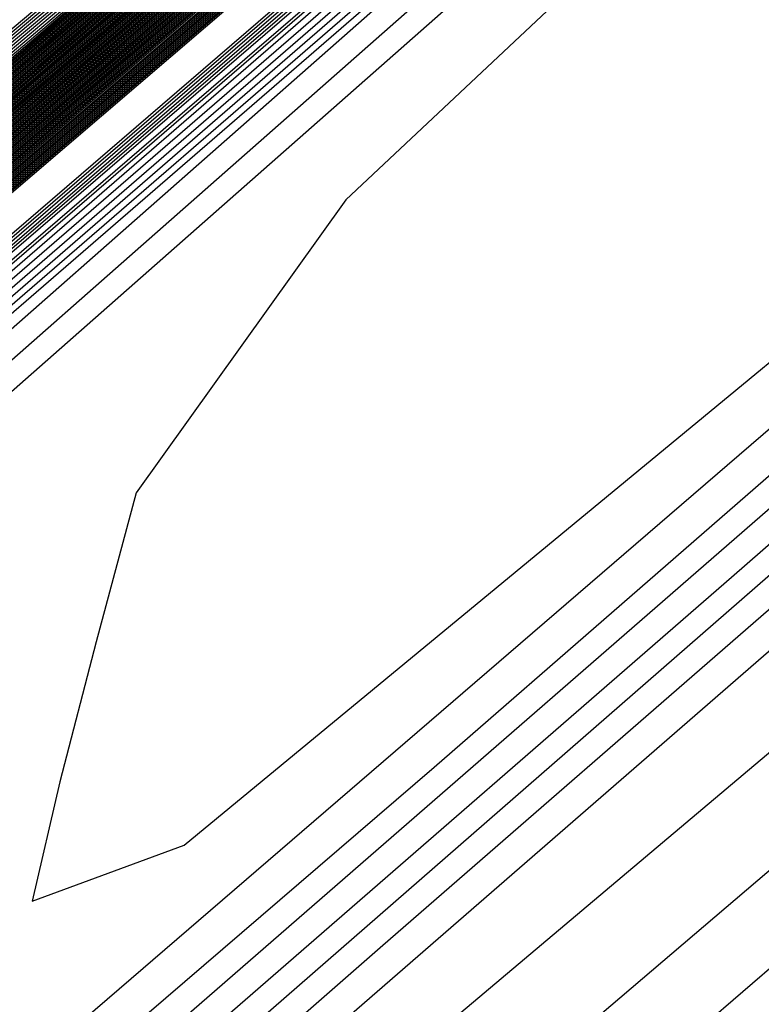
# Model space of a CAD drawing. Extents: x 3249832 to 3255657, y 13789405 to 13793316.
# Tile 930 of 1056: x 3253211.899 to 3253212.833, y 13791259.012 to 13791260.251. Entities that reach past the tile are written whole.
import ezdxf

# ---------------------------------------------------------------- set-up
doc = ezdxf.new("R2010")
doc.units = 0
doc.header["$LTSCALE"] = 100
doc.header["$MEASUREMENT"] = 0
for name, color, linetype in [('GRATIO_03231_CON', 1, 'CONTINUOUS'), ('GRATIO_0323_ICON', 1, 'CONTINUOUS'), ('TARGETS_EAST', 7, 'CONTINUOUS')]:
    doc.layers.add(name, color=color, linetype=linetype)

# ---------------------------------------------------------------- blocks, each defined once
blk = doc.blocks.new('Gratio_032316_contours')
at = {"layer": 'GRATIO_03231_CON', "color": 5, "linetype": 'Continuous', "flags": 128}
for points in [[(3253294.0212, 13791331.0428), (3253275.5125, 13791314.8486), (3253259.7464, 13791301.1197), (3253250.9012, 13791293.4869), (3253247.6075, 13791290.7142), (3253247.1091, 13791290.3491), (3253246.7117, 13791290.0122), (3253243.9688, 13791287.6176), (3253236.4957, 13791281.1528), (3253223.0936, 13791269.6111), (3253207.3062, 13791256.0098), (3253193.863, 13791244.3721), (3253186.312, 13791237.7178), (3253183.475, 13791235.0528)], [(3253293.8317, 13791330.8804), (3253275.3974, 13791314.7514), (3253259.6945, 13791301.0778), (3253250.8846, 13791293.4758), (3253247.604, 13791290.7145), (3253247.1076, 13791290.3509), (3253246.6966, 13791290.002), (3253243.8576, 13791287.5248), (3253236.1237, 13791280.8358), (3253222.2547, 13791268.8929), (3253205.9177, 13791254.8183), (3253192.0065, 13791242.7756), (3253184.1926, 13791235.8897), (3253181.257, 13791233.1319)], [(3253293.6422, 13791330.7181), (3253275.2822, 13791314.6541), (3253259.6426, 13791301.0358), (3253250.8681, 13791293.4648), (3253247.6005, 13791290.7147), (3253247.106, 13791290.3527), (3253246.6814, 13791289.9919), (3253243.7465, 13791287.432), (3253235.7518, 13791280.5188), (3253221.4158, 13791268.1746), (3253204.5291, 13791253.6269), (3253190.15, 13791241.1791), (3253182.0733, 13791234.0616)], [(3253293.4527, 13791330.5558), (3253275.167, 13791314.5569), (3253259.5907, 13791300.9939), (3253250.8516, 13791293.4537), (3253247.5971, 13791290.715), (3253247.1045, 13791290.3544), (3253246.6663, 13791289.9818), (3253243.6353, 13791287.3391), (3253235.3798, 13791280.2018), (3253220.5769, 13791267.4564), (3253203.1406, 13791252.4354), (3253188.2936, 13791239.5826), (3253179.954, 13791232.2335)], [(3253308.4445, 13791343.7658), (3253293.0737, 13791330.2311), (3253274.9367, 13791314.3625), (3253259.4868, 13791300.91), (3253250.8185, 13791293.4315), (3253247.5901, 13791290.7155), (3253247.1014, 13791290.358), (3253246.6359, 13791289.9615), (3253243.413, 13791287.1535), (3253234.6358, 13791279.5678), (3253218.8992, 13791266.0199), (3253200.3635, 13791250.0525), (3253184.5806, 13791236.3896), (3253175.7173, 13791228.5842), (3253172.4005, 13791225.5046), (3253171.8717, 13791224.8476), (3253171.831, 13791224.6878), (3253171.8119, 13791224.6105), (3253171.8063, 13791224.579), (3253171.8071, 13791224.562), (3253171.8114, 13791224.5508), (3253171.8175, 13791224.5425)], [(3253308.192, 13791343.5479), (3253292.8842, 13791330.0688), (3253274.8215, 13791314.2652), (3253259.4349, 13791300.868), (3253250.8019, 13791293.4204), (3253247.5867, 13791290.7158), (3253247.0999, 13791290.3598), (3253246.6302, 13791289.9595), (3253243.3773, 13791287.1255), (3253234.5186, 13791279.4695), (3253219.1017, 13791266.2089), (3253203.6551, 13791252.9828), (3253196.5771, 13791247.0361)], [(3253307.9395, 13791343.3301), (3253292.6947, 13791329.9065), (3253274.7064, 13791314.168), (3253259.383, 13791300.8261), (3253250.7854, 13791293.4094), (3253247.5832, 13791290.716), (3253247.0984, 13791290.3616), (3253246.6301, 13791289.9622), (3253243.386, 13791287.1355), (3253234.551, 13791279.4998), (3253219.1753, 13791266.2743), (3253203.7697, 13791253.0834), (3253196.7106, 13791247.1525)], [(3253307.687, 13791343.1123), (3253292.5052, 13791329.7441), (3253274.5912, 13791314.0708), (3253259.3311, 13791300.7842), (3253250.7688, 13791293.3983), (3253247.5797, 13791290.7163), (3253247.0968, 13791290.3634), (3253246.6299, 13791289.965), (3253243.3946, 13791287.1456), (3253234.5834, 13791279.53), (3253219.2488, 13791266.3397), (3253203.8844, 13791253.184), (3253196.8441, 13791247.2689)], [(3253307.1819, 13791342.6766), (3253292.1262, 13791329.4195), (3253274.3609, 13791313.8764), (3253259.2273, 13791300.7003), (3253250.7358, 13791293.3761), (3253247.5728, 13791290.7168), (3253247.0938, 13791290.367), (3253246.6295, 13791289.9704), (3253243.4119, 13791287.1657), (3253234.6482, 13791279.5905), (3253219.3958, 13791266.4705), (3253204.1137, 13791253.3851), (3253197.1111, 13791247.5017)], [(3253306.9294, 13791342.4588), (3253291.9367, 13791329.2571), (3253274.2457, 13791313.7791), (3253259.1753, 13791300.6583), (3253250.7192, 13791293.3651), (3253247.5693, 13791290.7171), (3253247.0923, 13791290.3688), (3253246.6294, 13791289.9732), (3253243.4206, 13791287.1758), (3253234.6806, 13791279.6207), (3253219.4693, 13791266.536), (3253204.2284, 13791253.4857), (3253197.2446, 13791247.6181)], [(3253306.6769, 13791342.2409), (3253291.7472, 13791329.0948), (3253274.1305, 13791313.6819), (3253259.1234, 13791300.6164), (3253250.7027, 13791293.354), (3253247.5658, 13791290.7173), (3253247.0907, 13791290.3706), (3253246.6292, 13791289.9759), (3253243.4292, 13791287.1859), (3253234.713, 13791279.651), (3253219.5429, 13791266.6014), (3253204.343, 13791253.5863), (3253197.3781, 13791247.7345)], [(3253306.4244, 13791342.0231), (3253291.5577, 13791328.9325), (3253274.0154, 13791313.5847), (3253259.0715, 13791300.5744), (3253250.6861, 13791293.3429), (3253247.5624, 13791290.7176), (3253247.0892, 13791290.3724), (3253246.629, 13791289.9786), (3253243.4379, 13791287.1959), (3253234.7454, 13791279.6812), (3253219.6164, 13791266.6668), (3253204.4577, 13791253.6869), (3253197.5116, 13791247.8509)], [(3253305.9193, 13791341.5874), (3253291.1787, 13791328.6078), (3253273.785, 13791313.3903), (3253258.9677, 13791300.4906), (3253250.653, 13791293.3208), (3253247.5554, 13791290.7181), (3253247.0861, 13791290.376), (3253246.6287, 13791289.9841), (3253243.4552, 13791287.216), (3253234.8102, 13791279.7417), (3253219.7634, 13791266.7976), (3253204.687, 13791253.888), (3253197.7786, 13791248.0837)], [(3253305.6668, 13791341.3696), (3253290.9892, 13791328.4455), (3253273.6699, 13791313.293), (3253258.9158, 13791300.4486), (3253250.6365, 13791293.3097), (3253247.5519, 13791290.7183), (3253247.0846, 13791290.3778), (3253246.6285, 13791289.9868), (3253243.4639, 13791287.2261), (3253234.8425, 13791279.7719), (3253219.8369, 13791266.863), (3253204.8017, 13791253.9886), (3253197.9121, 13791248.2001)], [(3253305.4143, 13791341.1518), (3253290.7997, 13791328.2831), (3253273.5547, 13791313.1958), (3253258.8639, 13791300.4067), (3253250.62, 13791293.2986), (3253247.5485, 13791290.7186), (3253247.0831, 13791290.3796), (3253246.6283, 13791289.9895), (3253243.4725, 13791287.2362), (3253234.8749, 13791279.8021), (3253219.9105, 13791266.9285), (3253204.9164, 13791254.0892), (3253198.0457, 13791248.3165)], [(3253305.1618, 13791340.9339), (3253290.6102, 13791328.1208), (3253273.4395, 13791313.0986), (3253258.8119, 13791300.3647), (3253250.6034, 13791293.2875), (3253247.545, 13791290.7189), (3253247.0815, 13791290.3814), (3253246.6281, 13791289.9923), (3253243.4812, 13791287.2462), (3253234.9073, 13791279.8324), (3253219.984, 13791266.9939), (3253205.031, 13791254.1897), (3253198.1792, 13791248.4329)], [(3253304.6567, 13791340.4982), (3253290.2312, 13791327.7961), (3253273.2092, 13791312.9041), (3253258.7081, 13791300.2808), (3253250.5703, 13791293.2654), (3253247.5381, 13791290.7194), (3253247.0785, 13791290.385), (3253246.6278, 13791289.9977), (3253243.4985, 13791287.2663), (3253234.9721, 13791279.8929), (3253220.131, 13791267.1247), (3253205.2604, 13791254.3909), (3253198.4462, 13791248.6657)], [(3253304.4042, 13791340.2804), (3253290.0417, 13791327.6338), (3253273.094, 13791312.8069), (3253258.6562, 13791300.2389), (3253250.5538, 13791293.2543), (3253247.5346, 13791290.7196), (3253247.0769, 13791290.3868), (3253246.6276, 13791290.0005), (3253243.5071, 13791287.2764), (3253235.0045, 13791279.9231), (3253220.2045, 13791267.1901), (3253205.375, 13791254.4915), (3253198.5797, 13791248.7821)], [(3253304.1517, 13791340.0626), (3253289.8522, 13791327.4715), (3253272.9789, 13791312.7097), (3253258.6043, 13791300.197), (3253250.5372, 13791293.2432), (3253247.5311, 13791290.7199), (3253247.0754, 13791290.3886), (3253246.6274, 13791290.0032), (3253243.5158, 13791287.2865), (3253235.0369, 13791279.9533), (3253220.2781, 13791267.2556), (3253205.4897, 13791254.592), (3253198.7132, 13791248.8985)], [(3253303.8992, 13791339.8447), (3253289.6627, 13791327.3091), (3253272.8637, 13791312.6125), (3253258.5524, 13791300.155), (3253250.5207, 13791293.2322), (3253247.5276, 13791290.7202), (3253247.0739, 13791290.3904), (3253246.6272, 13791290.0059), (3253243.5244, 13791287.2965), (3253235.0693, 13791279.9836), (3253220.3516, 13791267.321), (3253205.6044, 13791254.6926), (3253198.8467, 13791249.0149)], [(3253303.3941, 13791339.4091), (3253289.2837, 13791326.9845), (3253272.6334, 13791312.418), (3253258.4485, 13791300.0711), (3253250.4876, 13791293.21), (3253247.5207, 13791290.7207), (3253247.0708, 13791290.394), (3253246.6269, 13791290.0114), (3253243.5418, 13791287.3167), (3253235.1341, 13791280.044), (3253220.4986, 13791267.4518), (3253205.8337, 13791254.8938), (3253199.1137, 13791249.2477)], [(3253303.1416, 13791339.1912), (3253289.0942, 13791326.8221), (3253272.5182, 13791312.3208), (3253258.3966, 13791300.0292), (3253250.4711, 13791293.1989), (3253247.5172, 13791290.7209), (3253247.0693, 13791290.3958), (3253246.6267, 13791290.0141), (3253243.5504, 13791287.3267), (3253235.1665, 13791280.0743), (3253220.5721, 13791267.5172), (3253205.9484, 13791254.9943), (3253199.2472, 13791249.3641)], [(3253302.8891, 13791338.9734), (3253288.9047, 13791326.6598), (3253272.403, 13791312.2236), (3253258.3447, 13791299.9872), (3253250.4545, 13791293.1879), (3253247.5138, 13791290.7212), (3253247.0677, 13791290.3976), (3253246.6265, 13791290.0169), (3253243.5591, 13791287.3368), (3253235.1989, 13791280.1045), (3253220.6457, 13791267.5826), (3253206.063, 13791255.0949), (3253199.3807, 13791249.4805)], [(3253302.6366, 13791338.7556), (3253288.7152, 13791326.4975), (3253272.2879, 13791312.1264), (3253258.2928, 13791299.9453), (3253250.438, 13791293.1768), (3253247.5103, 13791290.7214), (3253247.0662, 13791290.3994), (3253246.6264, 13791290.0196), (3253243.5677, 13791287.3468), (3253235.2313, 13791280.1348), (3253220.7192, 13791267.6481), (3253206.1777, 13791255.1955), (3253199.5142, 13791249.5969)], [(3253302.1315, 13791338.3199), (3253288.3362, 13791326.1728), (3253272.0575, 13791311.9319), (3253258.189, 13791299.8614), (3253250.4049, 13791293.1546), (3253247.5033, 13791290.722), (3253247.0631, 13791290.403), (3253246.626, 13791290.0251), (3253243.585, 13791287.367), (3253235.2961, 13791280.1952), (3253220.8662, 13791267.7789), (3253206.407, 13791255.3966), (3253199.7813, 13791249.8297)], [(3253301.879, 13791338.1021), (3253288.1467, 13791326.0105), (3253271.9424, 13791311.8347), (3253258.137, 13791299.8195), (3253250.3884, 13791293.1436), (3253247.4999, 13791290.7222), (3253247.0616, 13791290.4048), (3253246.6258, 13791290.0278), (3253243.5937, 13791287.377), (3253235.3285, 13791280.2255), (3253220.9397, 13791267.8443), (3253206.5217, 13791255.4972), (3253199.9148, 13791249.9461)], [(3253301.6265, 13791337.8842), (3253287.9572, 13791325.8481), (3253271.8272, 13791311.7375), (3253258.0851, 13791299.7775), (3253250.3718, 13791293.1325), (3253247.4964, 13791290.7225), (3253247.0601, 13791290.4066), (3253246.6257, 13791290.0305), (3253243.6023, 13791287.3871), (3253235.3609, 13791280.2557), (3253221.0132, 13791267.9097), (3253206.6364, 13791255.5978), (3253200.0483, 13791250.0625)], [(3253301.374, 13791337.6664), (3253287.7677, 13791325.6858), (3253271.712, 13791311.6403), (3253258.0332, 13791299.7356), (3253250.3553, 13791293.1214), (3253247.4929, 13791290.7227), (3253247.0585, 13791290.4084), (3253246.6255, 13791290.0332), (3253243.611, 13791287.3971), (3253235.3933, 13791280.286), (3253221.0868, 13791267.9751), (3253206.751, 13791255.6984), (3253200.1818, 13791250.1789)], [(3253300.8689, 13791337.2307), (3253287.3887, 13791325.3611), (3253271.4817, 13791311.4458), (3253257.9294, 13791299.6517), (3253250.3222, 13791293.0993), (3253247.486, 13791290.7233), (3253247.0555, 13791290.412), (3253246.6251, 13791290.0387), (3253243.6283, 13791287.4173), (3253235.4581, 13791280.3464), (3253221.2338, 13791268.106), (3253206.9803, 13791255.8995), (3253200.4488, 13791250.4117)], [(3253300.6164, 13791337.0129), (3253287.1992, 13791325.1988), (3253271.3665, 13791311.3486), (3253257.8775, 13791299.6097), (3253250.3056, 13791293.0882), (3253247.4825, 13791290.7235), (3253247.0539, 13791290.4137), (3253246.625, 13791290.0414), (3253243.637, 13791287.4273), (3253235.4905, 13791280.3767), (3253221.3073, 13791268.1714), (3253207.095, 13791256.0001), (3253200.5823, 13791250.5281)], [(3253300.3639, 13791336.795), (3253287.0097, 13791325.0365), (3253271.2514, 13791311.2514), (3253257.8255, 13791299.5678), (3253250.2891, 13791293.0771), (3253247.479, 13791290.7238), (3253247.0524, 13791290.4155), (3253246.6248, 13791290.0442), (3253243.6456, 13791287.4374), (3253235.5228, 13791280.4069), (3253221.3808, 13791268.2368), (3253207.2097, 13791256.1007), (3253200.7158, 13791250.6445)], [(3253300.1114, 13791336.5772), (3253286.8202, 13791324.8742), (3253271.1362, 13791311.1542), (3253257.7736, 13791299.5259), (3253250.2726, 13791293.066), (3253247.4756, 13791290.724), (3253247.0509, 13791290.4173), (3253246.6246, 13791290.0469), (3253243.6543, 13791287.4474), (3253235.5552, 13791280.4371), (3253221.4544, 13791268.3022), (3253207.3243, 13791256.2013), (3253200.8493, 13791250.7609)], [(3253299.6063, 13791336.1415), (3253286.4412, 13791324.5495), (3253270.9059, 13791310.9597), (3253257.6698, 13791299.442), (3253250.2395, 13791293.0439), (3253247.4686, 13791290.7245), (3253247.0478, 13791290.4209), (3253246.6243, 13791290.0524), (3253243.6716, 13791287.4676), (3253235.62, 13791280.4976), (3253221.6014, 13791268.4331), (3253207.5537, 13791256.4024), (3253201.1163, 13791250.9936)], [(3253299.3538, 13791335.9237), (3253286.2517, 13791324.3872), (3253270.7907, 13791310.8625), (3253257.6179, 13791299.4), (3253250.2229, 13791293.0328), (3253247.4651, 13791290.7248), (3253247.0463, 13791290.4227), (3253246.6241, 13791290.0551), (3253243.6802, 13791287.4776), (3253235.6524, 13791280.5279), (3253221.6749, 13791268.4985), (3253207.6683, 13791256.503), (3253201.2498, 13791251.11)], [(3253299.1013, 13791335.7059), (3253286.0622, 13791324.2248), (3253270.6755, 13791310.7653), (3253257.566, 13791299.3581), (3253250.2064, 13791293.0217), (3253247.4617, 13791290.7251), (3253247.0447, 13791290.4245), (3253246.6239, 13791290.0578), (3253243.6889, 13791287.4877), (3253235.6848, 13791280.5581), (3253221.7484, 13791268.5639), (3253207.783, 13791256.6036), (3253201.3833, 13791251.2264)], [(3253298.8488, 13791335.488), (3253285.8727, 13791324.0625), (3253270.5604, 13791310.668), (3253257.5141, 13791299.3161), (3253250.1898, 13791293.0107), (3253247.4582, 13791290.7253), (3253247.0432, 13791290.4263), (3253246.6237, 13791290.0606), (3253243.6975, 13791287.4978), (3253235.7172, 13791280.5883), (3253221.822, 13791268.6293), (3253207.8977, 13791256.7041), (3253201.5169, 13791251.3428)], [(3253298.3437, 13791335.0524), (3253285.4937, 13791323.7378), (3253270.3301, 13791310.4736), (3253257.4103, 13791299.2321), (3253250.157, 13791292.9882), (3253247.4517, 13791290.7254), (3253247.0406, 13791290.4294), (3253246.6238, 13791290.0656), (3253243.7151, 13791287.5176), (3253235.7821, 13791280.6487), (3253221.969, 13791268.7601), (3253208.127, 13791256.9053), (3253201.7839, 13791251.5756)], [(3253298.0912, 13791334.8345), (3253285.3042, 13791323.5755), (3253270.2149, 13791310.3763), (3253257.3586, 13791299.19), (3253250.1408, 13791292.9767), (3253247.4486, 13791290.725), (3253247.0396, 13791290.4305), (3253246.6241, 13791290.0677), (3253243.7241, 13791287.5273), (3253235.8147, 13791280.6787), (3253222.0426, 13791268.8255), (3253208.2417, 13791257.0058), (3253201.9174, 13791251.692)], [(3253297.8387, 13791334.6167), (3253285.1147, 13791323.4131), (3253270.0998, 13791310.279), (3253257.3068, 13791299.1479), (3253250.1245, 13791292.9653), (3253247.4457, 13791290.7247), (3253247.0387, 13791290.4316), (3253246.6244, 13791290.0698), (3253243.733, 13791287.5369), (3253235.8472, 13791280.7088), (3253222.1162, 13791268.8908), (3253208.3563, 13791257.1064), (3253202.0509, 13791251.8084)], [(3253222.1897, 13791268.9562), (3253208.471, 13791257.207), (3253202.1844, 13791251.9248), (3253202.1844, 13791251.9248), (3253208.3078, 13791257.3941), (3253221.8874, 13791269.3028)], [(3253222.3369, 13791269.0869), (3253208.7004, 13791257.4081), (3253202.4514, 13791252.1576), (3253202.4514, 13791252.1576), (3253208.5381, 13791257.5942), (3253222.0363, 13791269.4314)], [(3253222.4104, 13791269.1523), (3253208.815, 13791257.5087), (3253202.5849, 13791252.274), (3253202.5849, 13791252.274), (3253208.6533, 13791257.6942), (3253222.1108, 13791269.4957)], [(3253222.484, 13791269.2177), (3253208.9297, 13791257.6093), (3253202.7184, 13791252.3904), (3253202.7184, 13791252.3904), (3253208.7684, 13791257.7942), (3253222.1853, 13791269.5601)], [(3253222.5575, 13791269.283), (3253209.0444, 13791257.7098), (3253202.8519, 13791252.5068), (3253202.8519, 13791252.5068), (3253208.8836, 13791257.8942), (3253222.2598, 13791269.6244)], [(3253222.7047, 13791269.4137), (3253209.2737, 13791257.911), (3253203.119, 13791252.7396), (3253203.119, 13791252.7396), (3253209.1139, 13791258.0942), (3253222.4087, 13791269.753)], [(3253222.7782, 13791269.4791), (3253209.3884, 13791258.0115), (3253203.2525, 13791252.856), (3253203.2525, 13791252.856), (3253209.2291, 13791258.1942), (3253222.4832, 13791269.8174)], [(3253222.8518, 13791269.5445), (3253209.503, 13791258.1121), (3253203.386, 13791252.9724), (3253203.386, 13791252.9724), (3253209.3442, 13791258.2942), (3253222.5577, 13791269.8817)], [(3253222.9254, 13791269.6098), (3253209.6177, 13791258.2127), (3253203.5195, 13791253.0888), (3253203.5195, 13791253.0888), (3253209.4594, 13791258.3942), (3253222.6321, 13791269.946)], [(3253294.5559, 13791331.7848), (3253282.6513, 13791321.3027), (3253268.6032, 13791309.0144), (3253256.6338, 13791298.6003), (3253249.9137, 13791292.8161), (3253247.4071, 13791290.72), (3253247.0264, 13791290.4456), (3253246.6287, 13791290.0973), (3253243.8498, 13791287.6625), (3253236.2702, 13791281.0995), (3253223.0725, 13791269.7406), (3253209.8471, 13791258.4138), (3253203.7865, 13791253.3216), (3253203.7865, 13791253.3216), (3253209.6897, 13791258.5942), (3253222.7811, 13791270.0746), (3253235.8916, 13791281.5335), (3253243.7964, 13791288.433), (3253249.0488, 13791292.9986), (3253256.1465, 13791299.1471), (3253268.1352, 13791309.529), (3253282.2513, 13791321.7309), (3253294.2793, 13791332.0733)], [(3253294.3034, 13791331.567), (3253282.4618, 13791321.1404), (3253268.4881, 13791308.9172), (3253256.582, 13791298.5581), (3253249.8975, 13791292.8046), (3253247.4041, 13791290.7196), (3253247.0254, 13791290.4466), (3253246.629, 13791290.0994), (3253243.8588, 13791287.6722), (3253236.3028, 13791281.1296), (3253223.1461, 13791269.8059), (3253209.9617, 13791258.5144), (3253203.92, 13791253.438), (3253203.92, 13791253.438), (3253209.8049, 13791258.6942), (3253222.8557, 13791270.1389), (3253235.9255, 13791281.5621), (3253243.8051, 13791288.4392), (3253249.036, 13791292.9857), (3253256.0972, 13791299.1022), (3253268.0225, 13791309.429), (3253282.0639, 13791321.5663), (3253294.0282, 13791331.8539)], [(3253294.0509, 13791331.3491), (3253282.2723, 13791320.9781), (3253268.373, 13791308.8199), (3253256.5303, 13791298.516), (3253249.8813, 13791292.7931), (3253247.4012, 13791290.7192), (3253247.0245, 13791290.4477), (3253246.6293, 13791290.1015), (3253243.8678, 13791287.6818), (3253236.3353, 13791281.1597), (3253223.2196, 13791269.8713), (3253210.0764, 13791258.615), (3253204.0535, 13791253.5544), (3253204.0535, 13791253.5544), (3253209.92, 13791258.7942), (3253222.9302, 13791270.2031), (3253235.9593, 13791281.5906), (3253243.8138, 13791288.4454), (3253249.0232, 13791292.9729), (3253256.0479, 13791299.0573), (3253267.9098, 13791309.3291), (3253281.8765, 13791321.4017), (3253293.7772, 13791331.6346)], [(3253293.7984, 13791331.1313), (3253282.0829, 13791320.8157), (3253268.2578, 13791308.7226), (3253256.4785, 13791298.4739), (3253249.8651, 13791292.7817), (3253247.3982, 13791290.7189), (3253247.0235, 13791290.4488), (3253246.6297, 13791290.1036), (3253243.8767, 13791287.6915), (3253236.3679, 13791281.1897), (3253223.2932, 13791269.9367), (3253210.1911, 13791258.7155), (3253204.187, 13791253.6708), (3253204.187, 13791253.6708), (3253210.0352, 13791258.8942), (3253223.0047, 13791270.2674), (3253235.9932, 13791281.6192), (3253243.8225, 13791288.4517), (3253249.0104, 13791292.96), (3253255.9986, 13791299.0125), (3253267.7971, 13791309.2291), (3253281.6891, 13791321.2371), (3253293.5261, 13791331.4152)], [(3253281.7039, 13791320.491), (3253268.0276, 13791308.5281), (3253256.375, 13791298.3897), (3253249.8326, 13791292.7587), (3253247.3923, 13791290.7182), (3253247.0216, 13791290.4509), (3253246.6303, 13791290.1078), (3253243.8947, 13791287.7108), (3253236.433, 13791281.2498), (3253223.4403, 13791270.0674), (3253210.4204, 13791258.9167), (3253204.454, 13791253.9036), (3253204.454, 13791253.9036), (3253210.2655, 13791259.0943), (3253223.1534, 13791270.3963), (3253236.06, 13791281.6773), (3253243.4947, 13791288.1691), (3253246.2363, 13791290.5589), (3253246.6309, 13791290.8979), (3253246.9769, 13791291.1928), (3253249.381, 13791293.2724), (3253255.9022, 13791298.9211), (3253267.5724, 13791309.0287), (3253281.3145, 13791320.9079)], [(3253281.5144, 13791320.3287), (3253267.9125, 13791308.4308), (3253256.3232, 13791298.3475), (3253249.8164, 13791292.7472), (3253247.3893, 13791290.7178), (3253247.0207, 13791290.452), (3253246.6306, 13791290.1099), (3253243.9037, 13791287.7205), (3253236.4655, 13791281.2799), (3253223.5139, 13791270.1327), (3253210.5351, 13791259.0172), (3253204.5875, 13791254.02), (3253204.5875, 13791254.02), (3253210.3807, 13791259.1943), (3253223.2279, 13791270.4606), (3253236.0937, 13791281.706), (3253243.5049, 13791288.1773), (3253246.2379, 13791290.5595), (3253246.6314, 13791290.8973), (3253246.9757, 13791291.1904), (3253249.3669, 13791293.2585), (3253255.8529, 13791298.8762), (3253267.4597, 13791308.9288), (3253281.1271, 13791320.7433)], [(3253281.3249, 13791320.1664), (3253267.7973, 13791308.3335), (3253256.2714, 13791298.3054), (3253249.8002, 13791292.7358), (3253247.3863, 13791290.7174), (3253247.0198, 13791290.4531), (3253246.631, 13791290.112), (3253243.9127, 13791287.7301), (3253236.498, 13791281.3099), (3253223.5874, 13791270.1981), (3253210.6497, 13791259.1178), (3253204.721, 13791254.1364), (3253204.721, 13791254.1364), (3253210.4958, 13791259.2943), (3253223.3024, 13791270.5249), (3253236.1274, 13791281.7347), (3253243.5152, 13791288.1855), (3253246.2396, 13791290.5602), (3253246.6319, 13791290.8968), (3253246.9745, 13791291.1881), (3253249.3529, 13791293.2445), (3253255.8036, 13791298.8313), (3253267.347, 13791308.8288), (3253280.9397, 13791320.5787)], [(3253281.1354, 13791320.004), (3253267.6822, 13791308.2362), (3253256.2196, 13791298.2633), (3253249.784, 13791292.7243), (3253247.3834, 13791290.7171), (3253247.0188, 13791290.4542), (3253246.6313, 13791290.1142), (3253243.9217, 13791287.7398), (3253236.5306, 13791281.34), (3253223.661, 13791270.2635), (3253210.7644, 13791259.2184), (3253204.8546, 13791254.2528), (3253204.8546, 13791254.2528), (3253210.611, 13791259.3943), (3253223.3768, 13791270.5893), (3253236.1611, 13791281.7634), (3253243.5254, 13791288.1937), (3253246.2412, 13791290.5608), (3253246.6324, 13791290.8962), (3253246.9733, 13791291.1857), (3253249.3388, 13791293.2306), (3253255.7542, 13791298.7865), (3253267.2344, 13791308.7289), (3253280.7523, 13791320.4141)], [(3253267.452, 13791308.0417), (3253256.1161, 13791298.179), (3253249.7516, 13791292.7013), (3253247.3774, 13791290.7164), (3253247.0169, 13791290.4563), (3253246.632, 13791290.1184), (3253243.9396, 13791287.7591), (3253236.5957, 13791281.4001), (3253223.8081, 13791270.3942), (3253210.9938, 13791259.4195), (3253205.1216, 13791254.4856), (3253205.1216, 13791254.4856), (3253210.8413, 13791259.5943), (3253223.5258, 13791270.7179), (3253236.2286, 13791281.8209), (3253243.5459, 13791288.2101), (3253246.2445, 13791290.562), (3253246.6334, 13791290.8951), (3253246.9709, 13791291.1809), (3253249.3107, 13791293.2027), (3253255.6556, 13791298.6967), (3253267.009, 13791308.529)], [(3253267.3368, 13791307.9444), (3253256.0643, 13791298.1369), (3253249.7354, 13791292.6899), (3253247.3745, 13791290.716), (3253247.016, 13791290.4574), (3253246.6323, 13791290.1205), (3253243.9486, 13791287.7688), (3253236.6282, 13791281.4302), (3253223.8817, 13791270.4596), (3253211.1084, 13791259.5201), (3253205.2551, 13791254.602), (3253205.2551, 13791254.602), (3253210.9565, 13791259.6943), (3253223.6002, 13791270.7822), (3253236.2623, 13791281.8496), (3253243.5562, 13791288.2183), (3253246.2461, 13791290.5626), (3253246.6339, 13791290.8945), (3253246.9697, 13791291.1785), (3253249.2967, 13791293.1888), (3253255.6063, 13791298.6519), (3253266.8963, 13791308.429)], [(3253267.2217, 13791307.8471), (3253256.0126, 13791298.0948), (3253249.7191, 13791292.6784), (3253247.3715, 13791290.7156), (3253247.015, 13791290.4585), (3253246.6326, 13791290.1226), (3253243.9576, 13791287.7785), (3253236.6607, 13791281.4602), (3253223.9552, 13791270.5249), (3253211.2231, 13791259.6206), (3253205.3886, 13791254.7184), (3253205.3886, 13791254.7184), (3253211.0716, 13791259.7943), (3253223.6747, 13791270.8466), (3253236.296, 13791281.8783), (3253243.5664, 13791288.2265), (3253246.2477, 13791290.5632), (3253246.6344, 13791290.8939), (3253246.9685, 13791291.1761), (3253249.2826, 13791293.1748), (3253255.5569, 13791298.607), (3253266.7836, 13791308.3291)], [(3253267.1066, 13791307.7499), (3253255.9608, 13791298.0527), (3253249.7029, 13791292.6669), (3253247.3685, 13791290.7153), (3253247.0141, 13791290.4596), (3253246.633, 13791290.1247), (3253243.9666, 13791287.7881), (3253236.6933, 13791281.4903), (3253224.0288, 13791270.5903), (3253211.3378, 13791259.7212), (3253205.5221, 13791254.8347), (3253205.5221, 13791254.8347), (3253211.1868, 13791259.8944), (3253223.7492, 13791270.9109), (3253236.3297, 13791281.907), (3253243.5767, 13791288.2348), (3253246.2494, 13791290.5639), (3253246.6349, 13791290.8934), (3253246.9673, 13791291.1738), (3253249.2686, 13791293.1609), (3253255.5076, 13791298.5621), (3253266.6709, 13791308.2291)], [(3253266.8764, 13791307.5553), (3253255.8573, 13791297.9684), (3253249.6705, 13791292.6439), (3253247.3626, 13791290.7145), (3253247.0122, 13791290.4617), (3253246.6336, 13791290.1289), (3253243.9845, 13791287.8074), (3253236.7584, 13791281.5504), (3253224.1759, 13791270.721), (3253211.5671, 13791259.9224), (3253205.7891, 13791255.0675), (3253205.7891, 13791255.0675), (3253211.4171, 13791260.0944), (3253223.8981, 13791271.0395), (3253236.3972, 13791281.9644), (3253243.5972, 13791288.2512), (3253246.2526, 13791290.5651), (3253246.6359, 13791290.8922), (3253246.9649, 13791291.169), (3253249.2405, 13791293.133), (3253255.409, 13791298.4724), (3253266.4456, 13791308.0292)], [(3253266.7612, 13791307.458), (3253255.8055, 13791297.9263), (3253249.6543, 13791292.6325), (3253247.3596, 13791290.7142), (3253247.0112, 13791290.4628), (3253246.6339, 13791290.131), (3253243.9935, 13791287.8171), (3253236.7909, 13791281.5805), (3253224.2495, 13791270.7864), (3253211.6818, 13791260.0229), (3253205.9226, 13791255.1839), (3253205.9226, 13791255.1839), (3253211.5323, 13791260.1944), (3253223.9726, 13791271.1039), (3253236.4309, 13791281.9931), (3253243.6074, 13791288.2594), (3253246.2543, 13791290.5657), (3253246.6364, 13791290.8917), (3253246.9637, 13791291.1666), (3253249.2264, 13791293.1191), (3253255.3596, 13791298.4275), (3253266.3329, 13791307.9292)], [(3253266.6461, 13791307.3608), (3253255.7537, 13791297.8842), (3253249.6381, 13791292.621), (3253247.3567, 13791290.7138), (3253247.0103, 13791290.4639), (3253246.6343, 13791290.1332), (3253244.0025, 13791287.8268), (3253236.8235, 13791281.6105), (3253224.3231, 13791270.8517), (3253211.7965, 13791260.1235), (3253206.0561, 13791255.3003), (3253206.0561, 13791255.3003), (3253211.6474, 13791260.2944), (3253224.047, 13791271.1682), (3253236.4646, 13791282.0218), (3253243.6177, 13791288.2676), (3253246.2559, 13791290.5663), (3253246.6368, 13791290.8911), (3253246.9625, 13791291.1642), (3253249.2124, 13791293.1051), (3253255.3103, 13791298.3827), (3253266.2202, 13791307.8293)], [(3253266.531, 13791307.2635), (3253255.702, 13791297.842), (3253249.6218, 13791292.6095), (3253247.3537, 13791290.7135), (3253247.0094, 13791290.4649), (3253246.6346, 13791290.1353), (3253244.0115, 13791287.8364), (3253236.856, 13791281.6406), (3253224.3966, 13791270.9171), (3253211.9111, 13791260.2241), (3253206.1896, 13791255.4167), (3253206.1896, 13791255.4167), (3253211.7626, 13791260.3944), (3253224.1215, 13791271.2325), (3253236.4983, 13791282.0505), (3253243.6279, 13791288.2758), (3253246.2575, 13791290.5669), (3253246.6373, 13791290.8905), (3253246.9613, 13791291.1618), (3253249.1983, 13791293.0912), (3253255.261, 13791298.3378), (3253266.1075, 13791307.7293)], [(3253266.3007, 13791307.0689), (3253255.5984, 13791297.7578), (3253249.5894, 13791292.5866), (3253247.3478, 13791290.7127), (3253247.0075, 13791290.4671), (3253246.6353, 13791290.1395), (3253244.0294, 13791287.8557), (3253236.9211, 13791281.7007), (3253224.5438, 13791271.0478), (3253212.1405, 13791260.4252), (3253206.4566, 13791255.6495), (3253206.4566, 13791255.6495), (3253211.9929, 13791260.5944), (3253224.2705, 13791271.3612), (3253236.5658, 13791282.1079), (3253243.6485, 13791288.2922), (3253246.2608, 13791290.5682), (3253246.6383, 13791290.8894), (3253246.9589, 13791291.1571), (3253249.1702, 13791293.0633), (3253255.1623, 13791298.2481), (3253265.8821, 13791307.5294)], [(3253266.1856, 13791306.9717), (3253255.5467, 13791297.7157), (3253249.5732, 13791292.5751), (3253247.3448, 13791290.7124), (3253247.0065, 13791290.4682), (3253246.6356, 13791290.1416), (3253244.0384, 13791287.8654), (3253236.9536, 13791281.7308), (3253224.6173, 13791271.1132), (3253212.2551, 13791260.5258), (3253206.5902, 13791255.7659), (3253206.5902, 13791255.7659), (3253212.1081, 13791260.6944), (3253224.3449, 13791271.4255), (3253236.5995, 13791282.1367), (3253243.6587, 13791288.3004), (3253246.2624, 13791290.5688), (3253246.6388, 13791290.8888), (3253246.9577, 13791291.1547), (3253249.1562, 13791293.0494), (3253255.113, 13791298.2032), (3253265.7694, 13791307.4295)], [(3253266.0705, 13791306.8744), (3253255.4949, 13791297.6736), (3253249.557, 13791292.5636), (3253247.3418, 13791290.712), (3253247.0056, 13791290.4692), (3253246.6359, 13791290.1437), (3253244.0474, 13791287.8751), (3253236.9862, 13791281.7608), (3253224.6909, 13791271.1786), (3253212.3698, 13791260.6263), (3253206.7237, 13791255.8823), (3253206.7237, 13791255.8823), (3253212.2232, 13791260.7944), (3253224.4194, 13791271.4898), (3253236.6332, 13791282.1654), (3253243.669, 13791288.3086), (3253246.2641, 13791290.5694), (3253246.6393, 13791290.8883), (3253246.9565, 13791291.1523), (3253249.1421, 13791293.0354), (3253255.0637, 13791298.1583), (3253265.6568, 13791307.3295)], [(3253265.9554, 13791306.7771), (3253255.4431, 13791297.6314), (3253249.5408, 13791292.5521), (3253247.3389, 13791290.7116), (3253247.0046, 13791290.4703), (3253246.6363, 13791290.1458), (3253244.0564, 13791287.8847), (3253237.0187, 13791281.7909), (3253224.7644, 13791271.2439), (3253212.4845, 13791260.7269), (3253206.8572, 13791255.9987), (3253206.8572, 13791255.9987), (3253212.3384, 13791260.8944), (3253224.4939, 13791271.5541), (3253236.6669, 13791282.1941), (3253243.6792, 13791288.3168), (3253246.2657, 13791290.57), (3253246.6398, 13791290.8877), (3253246.9553, 13791291.1499), (3253249.1281, 13791293.0215), (3253255.0144, 13791298.1134), (3253265.5441, 13791307.2296)], [(3253265.7251, 13791306.5826), (3253255.3396, 13791297.5472), (3253249.5083, 13791292.5292), (3253247.3329, 13791290.7109), (3253247.0027, 13791290.4725), (3253246.6369, 13791290.15), (3253244.0743, 13791287.9041), (3253237.0838, 13791281.851), (3253224.9116, 13791271.3746), (3253212.7138, 13791260.9281), (3253207.1242, 13791256.2315), (3253207.1242, 13791256.2315), (3253212.5687, 13791261.0945), (3253224.6428, 13791271.6828), (3253236.7344, 13791282.2515), (3253243.6997, 13791288.3332), (3253246.269, 13791290.5713), (3253246.6408, 13791290.8866), (3253246.9529, 13791291.1451), (3253249.1, 13791292.9936), (3253254.9157, 13791298.0237), (3253265.3187, 13791307.0296)], [(3253265.61, 13791306.4853), (3253255.2878, 13791297.5051), (3253249.4921, 13791292.5177), (3253247.33, 13791290.7106), (3253247.0018, 13791290.4736), (3253246.6372, 13791290.1522), (3253244.0833, 13791287.9137), (3253237.1163, 13791281.881), (3253224.9851, 13791271.44), (3253212.8285, 13791261.0286), (3253207.2577, 13791256.3479), (3253207.2577, 13791256.3479), (3253212.6838, 13791261.1945), (3253224.7173, 13791271.7471), (3253236.7681, 13791282.2802), (3253243.71, 13791288.3414), (3253246.2706, 13791290.5719), (3253246.6413, 13791290.886), (3253246.9517, 13791291.1428), (3253249.0859, 13791292.9797), (3253254.8664, 13791297.9788), (3253265.206, 13791306.9297)]]:
    blk.add_lwpolyline(points, dxfattribs=at)
at = {"layer": 'GRATIO_03231_CON', "color": 1, "linetype": 'Continuous', "flags": 128}
for points in [[(3253305.6725, 13791341.1594), (3253291.4411, 13791328.7329), (3253274.093, 13791313.5951), (3253259.1359, 13791300.5793), (3253250.7226, 13791293.3241), (3253247.588, 13791290.6906), (3253247.1122, 13791290.3455), (3253246.742, 13791290.0324), (3253244.1911, 13791287.8033), (3253237.2397, 13791281.7868), (3253224.7714, 13791271.0476), (3253210.0833, 13791258.3927), (3253197.576, 13791247.5652)], [(3253301.4816, 13791337.4828), (3253288.7621, 13791326.3851), (3253272.6189, 13791312.303), (3253258.5009, 13791300.0209), (3253250.5356, 13791293.1573), (3253247.566, 13791290.6681), (3253247.1137, 13791290.3437), (3253246.7572, 13791290.0426), (3253244.3023, 13791287.8961), (3253237.6117, 13791282.1038), (3253225.6103, 13791271.7658), (3253211.4719, 13791259.5842), (3253199.4325, 13791249.1617)], [(3253201.5308, 13791249.452), (3253203.3764, 13791251.006), (3253205.7622, 13791253.0041), (3253210.9337, 13791257.4141), (3253220.2072, 13791265.3949), (3253231.1821, 13791274.8703), (3253240.5289, 13791282.9557), (3253245.7489, 13791287.484), (3253247.6673, 13791289.1583), (3253247.9408, 13791289.3993), (3253248.125, 13791289.5479), (3253249.3736, 13791290.6266), (3253252.7395, 13791293.5783), (3253258.7542, 13791298.8829), (3253265.863, 13791305.1692), (3253271.9894, 13791310.6032), (3253275.5609, 13791313.7963), (3253277.0209, 13791315.1417), (3253277.3163, 13791315.4783), (3253277.3163, 13791315.4783), (3253277.4125, 13791315.6585), (3253278.3483, 13791316.5896), (3253281.1803, 13791319.1927), (3253286.5431, 13791324.0173)], [(3253297.2907, 13791333.8062), (3253286.0832, 13791324.0372), (3253271.1448, 13791311.0109), (3253257.8659, 13791299.4626), (3253250.3486, 13791292.9905), (3253247.544, 13791290.6456), (3253247.1152, 13791290.3419), (3253246.7723, 13791290.0527), (3253244.4134, 13791287.9889), (3253237.9836, 13791282.4208), (3253226.4492, 13791272.4841), (3253212.8604, 13791260.7757), (3253201.289, 13791250.7582)], [(3253201.9935, 13791249.9231), (3253205.3991, 13791252.872), (3253207.4593, 13791254.6196), (3253209.7597, 13791256.5517), (3253214.4531, 13791260.5545), (3253222.8321, 13791267.7659)], [(3253283.4042, 13791321.6894), (3253269.6707, 13791309.7188), (3253257.2309, 13791298.9042), (3253250.1616, 13791292.8237), (3253247.5221, 13791290.6231), (3253247.1168, 13791290.3401), (3253246.7875, 13791290.0628), (3253244.5246, 13791288.0817), (3253238.3556, 13791282.7378), (3253227.2881, 13791273.2023), (3253214.249, 13791261.9672), (3253203.1455, 13791252.3547), (3253196.9086, 13791246.8585)], [(3253200.9004, 13791249.0216), (3253205.4478, 13791252.9775), (3253209.2674, 13791256.292), (3253211.5422, 13791258.2333), (3253213.7571, 13791260.0993), (3253217.9725, 13791263.6949), (3253225.4569, 13791270.1371), (3253234.3111, 13791277.7898), (3253241.8442, 13791284.3286), (3253246.0372, 13791288.0069), (3253247.5597, 13791289.3882), (3253247.7532, 13791289.6138), (3253247.7353, 13791289.6352), (3253247.7269, 13791289.6458), (3253247.7245, 13791289.6493), (3253247.7245, 13791289.6493), (3253247.9411, 13791289.8416), (3253249.4539, 13791291.1868), (3253253.5563, 13791294.8409), (3253261.0456, 13791301.516), (3253270.7349, 13791310.1479), (3253280.9411, 13791319.2283), (3253289.806, 13791327.1027)], [(3253284.718, 13791322.7763), (3253278.0463, 13791316.9937), (3253266.7225, 13791307.1346), (3253255.9609, 13791297.7875), (3253249.7877, 13791292.4901), (3253247.4781, 13791290.5781), (3253247.1198, 13791290.3365), (3253246.8178, 13791290.0831), (3253244.7469, 13791288.2674), (3253239.0996, 13791283.3719), (3253228.9658, 13791274.6388), (3253217.0261, 13791264.3501), (3253206.8585, 13791255.5477), (3253201.1472, 13791250.5147)], [(3253202.1519, 13791250.2124), (3253206.8478, 13791254.2857), (3253212.3564, 13791259.0864), (3253217.004, 13791263.1319), (3253219.708, 13791265.4607), (3253221.752, 13791267.1944), (3253225.0114, 13791269.9757), (3253230.707, 13791274.8789), (3253237.4433, 13791280.7056), (3253243.1702, 13791285.6892), (3253246.3505, 13791288.5012), (3253247.4974, 13791289.5664), (3253247.6367, 13791289.7476), (3253247.7168, 13791289.8495), (3253248.3759, 13791290.4438), (3253250.1747, 13791292.0442), (3253250.1747, 13791292.0442), (3253253.6173, 13791295.1093), (3253258.9808, 13791299.8795), (3253266.4855, 13791306.5404), (3253275.6358, 13791314.6499), (3253283.072, 13791321.2554)], [(3253265.2484, 13791305.8425), (3253255.3259, 13791297.2291), (3253249.6007, 13791292.3233), (3253247.4562, 13791290.5556), (3253247.1214, 13791290.3347), (3253246.8329, 13791290.0932), (3253244.8581, 13791288.3602), (3253239.4716, 13791283.6889), (3253229.8047, 13791275.357), (3253218.4147, 13791265.5416), (3253208.7149, 13791257.1442), (3253203.2665, 13791252.3429), (3253201.2195, 13791250.4199)], [(3253201.8674, 13791250.0552), (3253204.7192, 13791252.4869), (3253209.8215, 13791256.9177), (3253215.8108, 13791262.1408), (3253220.8723, 13791266.5519)], [(3253219.8032, 13791266.733), (3253210.5714, 13791258.7408), (3253205.3858, 13791254.171), (3253203.4376, 13791252.3408), (3253203.1064, 13791251.8783), (3253203.0434, 13791251.6434), (3253202.9858, 13791251.4225), (3253202.9424, 13791251.2339), (3253203.0813, 13791251.2336), (3253204.2077, 13791252.128), (3253207.2864, 13791254.7615), (3253212.7951, 13791259.5497), (3253219.2651, 13791265.1952)], [(3253221.1918, 13791267.9245), (3253212.4279, 13791260.3373), (3253207.5052, 13791255.9991), (3253205.6557, 13791254.2617), (3253205.3412, 13791253.8227), (3253205.2814, 13791253.5996), (3253205.2267, 13791253.3899), (3253205.1855, 13791253.2109), (3253205.3375, 13791253.2282), (3253206.548, 13791254.2008), (3253209.8536, 13791257.036), (3253215.7688, 13791262.1818), (3253222.7194, 13791268.2496)], [(3253223.9689, 13791270.3075), (3253216.1409, 13791263.5303), (3253211.7438, 13791259.6554), (3253210.0918, 13791258.1035), (3253209.8109, 13791257.7113), (3253209.7575, 13791257.5121), (3253209.7087, 13791257.3248), (3253209.6719, 13791257.1649), (3253209.8501, 13791257.2175), (3253211.2286, 13791258.3464), (3253214.9881, 13791261.585), (3253221.7162, 13791267.4458)], [(3253217.9974, 13791265.1268), (3253213.8631, 13791261.4835), (3253212.3099, 13791260.0244), (3253212.0458, 13791259.6556), (3253211.9955, 13791259.4683), (3253211.9496, 13791259.2922), (3253211.915, 13791259.1419), (3253212.1064, 13791259.2122), (3253213.5689, 13791260.4192), (3253217.5553, 13791263.8595)]]:
    blk.add_lwpolyline(points, dxfattribs=at)
at = {"layer": 'GRATIO_0323_ICON', "color": 7, "linetype": 'Continuous', "flags": 128}
for points in [[(3253293.2632, 13791330.3935), (3253275.0519, 13791314.4597), (3253259.5388, 13791300.9519), (3253250.835, 13791293.4426), (3253247.5936, 13791290.7152), (3253247.103, 13791290.3562), (3253246.6511, 13791289.9717), (3253243.5241, 13791287.2463), (3253235.0078, 13791279.8848), (3253219.7381, 13791266.7382), (3253201.752, 13791251.2439), (3253186.4371, 13791237.9861), (3253177.8347, 13791230.4053)], [(3253307.4344, 13791342.8944), (3253292.3157, 13791329.5818), (3253274.476, 13791313.9736), (3253259.2792, 13791300.7422), (3253250.7523, 13791293.3872), (3253247.5762, 13791290.7165), (3253247.0953, 13791290.3652), (3253246.6297, 13791289.9677), (3253243.4033, 13791287.1557), (3253234.6158, 13791279.5602), (3253219.3223, 13791266.4051), (3253203.9991, 13791253.2845), (3253196.9776, 13791247.3853)], [(3253306.1718, 13791341.8053), (3253291.3682, 13791328.7701), (3253273.9002, 13791313.4875), (3253259.0196, 13791300.5325), (3253250.6696, 13791293.3318), (3253247.5589, 13791290.7178), (3253247.0877, 13791290.3742), (3253246.6288, 13791289.9813), (3253243.4465, 13791287.206), (3253234.7778, 13791279.7114), (3253219.6899, 13791266.7322), (3253204.5724, 13791253.7874), (3253197.6451, 13791247.9673)], [(3253304.9092, 13791340.7161), (3253290.4207, 13791327.9585), (3253273.3244, 13791313.0014), (3253258.76, 13791300.3228), (3253250.5869, 13791293.2765), (3253247.5415, 13791290.7191), (3253247.08, 13791290.3832), (3253246.6279, 13791289.995), (3253243.4898, 13791287.2563), (3253234.9397, 13791279.8626), (3253220.0575, 13791267.0593), (3253205.1457, 13791254.2903), (3253198.3127, 13791248.5493)], [(3253303.6466, 13791339.6269), (3253289.4732, 13791327.1468), (3253272.7485, 13791312.5153), (3253258.5004, 13791300.1131), (3253250.5042, 13791293.2211), (3253247.5242, 13791290.7204), (3253247.0723, 13791290.3922), (3253246.6271, 13791290.0087), (3253243.5331, 13791287.3066), (3253235.1017, 13791280.0138), (3253220.4251, 13791267.3864), (3253205.719, 13791254.7932), (3253198.9802, 13791249.1313)], [(3253302.384, 13791338.5377), (3253288.5257, 13791326.3351), (3253272.1727, 13791312.0291), (3253258.2409, 13791299.9033), (3253250.4214, 13791293.1657), (3253247.5068, 13791290.7217), (3253247.0647, 13791290.4012), (3253246.6262, 13791290.0223), (3253243.5764, 13791287.3569), (3253235.2637, 13791280.165), (3253220.7927, 13791267.7135), (3253206.2924, 13791255.2961), (3253199.6477, 13791249.7133)], [(3253301.1214, 13791337.4485), (3253287.5782, 13791325.5235), (3253271.5969, 13791311.543), (3253257.9813, 13791299.6936), (3253250.3387, 13791293.1103), (3253247.4894, 13791290.723), (3253247.057, 13791290.4102), (3253246.6253, 13791290.036), (3253243.6197, 13791287.4072), (3253235.4257, 13791280.3162), (3253221.1603, 13791268.0406), (3253206.8657, 13791255.7989), (3253200.3153, 13791250.2953)], [(3253299.8588, 13791336.3594), (3253286.6307, 13791324.7118), (3253271.021, 13791311.0569), (3253257.7217, 13791299.4839), (3253250.256, 13791293.055), (3253247.4721, 13791290.7243), (3253247.0493, 13791290.4191), (3253246.6244, 13791290.0496), (3253243.6629, 13791287.4575), (3253235.5876, 13791280.4674), (3253221.5279, 13791268.3676), (3253207.439, 13791256.3018), (3253200.9828, 13791250.8772)], [(3253298.5962, 13791335.2702), (3253285.6832, 13791323.9002), (3253270.4452, 13791310.5708), (3253257.4621, 13791299.2742), (3253250.1733, 13791292.9996), (3253247.4547, 13791290.7256), (3253247.0417, 13791290.4281), (3253246.6236, 13791290.0633), (3253243.7062, 13791287.5078), (3253235.7496, 13791280.6186), (3253221.8955, 13791268.6947), (3253208.0123, 13791256.8047), (3253201.6504, 13791251.4592)], [(3253222.2633, 13791269.0216), (3253208.5857, 13791257.3076), (3253202.3179, 13791252.0412), (3253202.3179, 13791252.0412), (3253208.4229, 13791257.4942), (3253221.9619, 13791269.3671)], [(3253222.6311, 13791269.3484), (3253209.159, 13791257.8104), (3253202.9854, 13791252.6232), (3253202.9854, 13791252.6232), (3253208.9987, 13791257.9942), (3253222.3342, 13791269.6887)], [(3253294.8085, 13791332.0027), (3253282.8408, 13791321.4651), (3253268.7183, 13791309.1117), (3253256.6856, 13791298.6424), (3253249.9299, 13791292.8276), (3253247.4101, 13791290.7203), (3253247.0273, 13791290.4445), (3253246.6283, 13791290.0952), (3253243.8408, 13791287.6529), (3253236.2377, 13791281.0695), (3253222.9989, 13791269.6752), (3253209.7324, 13791258.3132), (3253203.653, 13791253.2052), (3253203.653, 13791253.2052), (3253209.5745, 13791258.4942), (3253222.7066, 13791270.0103), (3253235.8577, 13791281.505), (3253243.7877, 13791288.4267), (3253249.0616, 13791293.0115), (3253256.1959, 13791299.1919), (3253268.2478, 13791309.629), (3253282.4387, 13791321.8955), (3253294.5304, 13791332.2927)], [(3253281.8934, 13791320.6534), (3253268.1427, 13791308.6253), (3253256.4267, 13791298.4318), (3253249.8489, 13791292.7702), (3253247.3952, 13791290.7185), (3253247.0226, 13791290.4499), (3253246.63, 13791290.1057), (3253243.8857, 13791287.7012), (3253236.4004, 13791281.2198), (3253223.3667, 13791270.002), (3253210.3057, 13791258.8161), (3253204.3205, 13791253.7872), (3253204.3205, 13791253.7872), (3253210.1503, 13791258.9943), (3253223.079, 13791270.332), (3253236.0263, 13791281.6486), (3253243.4844, 13791288.1609), (3253246.2347, 13791290.5583), (3253246.6305, 13791290.8985), (3253246.9781, 13791291.1952), (3253249.395, 13791293.2864), (3253255.9515, 13791298.966), (3253267.6851, 13791309.1287), (3253281.5018, 13791321.0725)], [(3253280.9459, 13791319.8417), (3253267.5671, 13791308.139), (3253256.1679, 13791298.2212), (3253249.7678, 13791292.7128), (3253247.3804, 13791290.7167), (3253247.0179, 13791290.4553), (3253246.6316, 13791290.1163), (3253243.9306, 13791287.7495), (3253236.5631, 13791281.3701), (3253223.7346, 13791270.3288), (3253210.8791, 13791259.3189), (3253204.9881, 13791254.3692), (3253204.9881, 13791254.3692), (3253210.7261, 13791259.4943), (3253223.4513, 13791270.6536), (3253236.1949, 13791281.7922), (3253243.5357, 13791288.2019), (3253246.2428, 13791290.5614), (3253246.6329, 13791290.8956), (3253246.9721, 13791291.1833), (3253249.3248, 13791293.2167), (3253255.7049, 13791298.7416), (3253267.1217, 13791308.6289), (3253280.5649, 13791320.2495)], [(3253266.9915, 13791307.6526), (3253255.909, 13791298.0105), (3253249.6867, 13791292.6554), (3253247.3656, 13791290.7149), (3253247.0131, 13791290.4606), (3253246.6333, 13791290.1268), (3253243.9755, 13791287.7978), (3253236.7258, 13791281.5204), (3253224.1024, 13791270.6556), (3253211.4524, 13791259.8218), (3253205.6556, 13791254.9511), (3253205.6556, 13791254.9511), (3253211.3019, 13791259.9944), (3253223.8236, 13791270.9752), (3253236.3635, 13791281.9357), (3253243.5869, 13791288.243), (3253246.251, 13791290.5645), (3253246.6354, 13791290.8928), (3253246.9661, 13791291.1714), (3253249.2545, 13791293.147), (3253255.4583, 13791298.5173), (3253266.5582, 13791308.1292)], [(3253266.4159, 13791307.1662), (3253255.6502, 13791297.7999), (3253249.6056, 13791292.598), (3253247.3507, 13791290.7131), (3253247.0084, 13791290.466), (3253246.6349, 13791290.1374), (3253244.0204, 13791287.8461), (3253236.8885, 13791281.6706), (3253224.4702, 13791270.9825), (3253212.0258, 13791260.3246), (3253206.3231, 13791255.5331), (3253206.3231, 13791255.5331), (3253211.8777, 13791260.4944), (3253224.196, 13791271.2968), (3253236.5321, 13791282.0792), (3253243.6382, 13791288.284), (3253246.2592, 13791290.5676), (3253246.6378, 13791290.89), (3253246.9601, 13791291.1595), (3253249.1843, 13791293.0773), (3253255.2117, 13791298.2929), (3253265.9948, 13791307.6294)], [(3253265.8402, 13791306.6799), (3253255.3914, 13791297.5893), (3253249.5245, 13791292.5407), (3253247.3359, 13791290.7113), (3253247.0037, 13791290.4714), (3253246.6366, 13791290.1479), (3253244.0654, 13791287.8944), (3253237.0513, 13791281.8209), (3253224.838, 13791271.3093), (3253212.5992, 13791260.8275), (3253206.9907, 13791256.1151), (3253206.9907, 13791256.1151), (3253212.4535, 13791260.9944), (3253224.5683, 13791271.6185), (3253236.7007, 13791282.2228), (3253243.6895, 13791288.325), (3253246.2673, 13791290.5707), (3253246.6403, 13791290.8871), (3253246.9541, 13791291.1475), (3253249.114, 13791293.0076), (3253254.965, 13791298.0686), (3253265.4314, 13791307.1296)], [(3253288.9089, 13791326.4529), (3253280.7252, 13791319.3416), (3253268.1966, 13791308.4267), (3253256.5959, 13791298.3458), (3253249.9747, 13791292.6569), (3253247.5001, 13791290.6006), (3253247.1183, 13791290.3383), (3253246.8026, 13791290.0729), (3253244.6357, 13791288.1746), (3253238.7276, 13791283.0549), (3253228.1269, 13791273.9205), (3253215.6375, 13791263.1586), (3253205.002, 13791253.9512), (3253199.0279, 13791248.6866)], [(3253199.5847, 13791247.9379), (3253203.8741, 13791251.6536), (3253208.9021, 13791256.0319), (3253213.1357, 13791259.712), (3253215.6251, 13791261.847), (3253217.7546, 13791263.6469), (3253221.4919, 13791266.8353), (3253228.0819, 13791272.5081), (3253235.8763, 13791279.2487), (3253242.5042, 13791285.0122), (3253246.1872, 13791288.2614), (3253247.5185, 13791289.4884), (3253247.684, 13791289.693), (3253247.8258, 13791289.8479), (3253248.9112, 13791290.8188), (3253251.8637, 13791293.4443), (3253251.8637, 13791293.4443), (3253257.3309, 13791298.3131), (3253264.8578, 13791305.0137), (3253273.7133, 13791312.8843), (3253282.7209, 13791320.8763)], [(3253222.5803, 13791269.116), (3253214.2844, 13791261.9338), (3253209.6245, 13791257.8273), (3253207.8737, 13791256.1826), (3253207.5761, 13791255.767), (3253207.5195, 13791255.5558), (3253207.4677, 13791255.3573), (3253207.4287, 13791255.1879), (3253207.5938, 13791255.2229), (3253208.8883, 13791256.2736), (3253212.4208, 13791259.3105), (3253218.7425, 13791264.8138)]]:
    blk.add_lwpolyline(points, dxfattribs=at)

msp = doc.modelspace()

# ---------------------------------------------------------------- block references
at = {"layer": 'TARGETS_EAST'}
msp.add_blockref('Gratio_032316_contours', (0, 0), dxfattribs=at)

doc.saveas('drawing.dxf')
